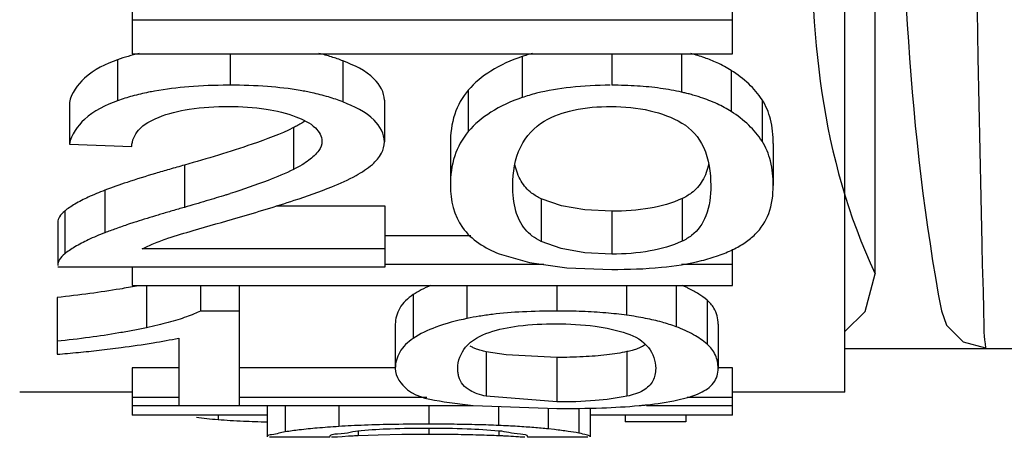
# Paper-space layout 'Sheet' of a CAD drawing. Header units: inches. Extents: x 0.2 to 10.8, y 0.2 to 8.3.
# Tile 341 of 545: x 7.3372 to 7.3635, y 1.9735 to 1.9847. Entities that reach past the tile are written whole.
import ezdxf

# ---------------------------------------------------------------- set-up
doc = ezdxf.new("R2010")
doc.units = ezdxf.units.IN
doc.header["$MEASUREMENT"] = 0
doc.layers.get('0').update_dxf_attribs({"lineweight": 5})

psp = doc.layouts.new('Sheet')

# ---------------------------------------------------------------- linework, layer by layer
at = {"color": 0, "linetype": 'ByBlock', "lineweight": -3}
for p, q in [((7.359229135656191, 1.974721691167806), (7.359229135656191, 2.177007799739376)), ((7.360036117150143, 1.977878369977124), (7.360036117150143, 2.003886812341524)), ((7.356229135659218, 1.98375358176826), (7.356229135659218, 1.985361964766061)), ((7.340229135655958, 1.984935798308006), (7.340229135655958, 1.98375358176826)), ((7.356229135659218, 1.984646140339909), (7.340229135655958, 1.984646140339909)), ((7.340229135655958, 1.98375358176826), (7.356229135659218, 1.98375358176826)), ((7.342839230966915, 1.98375358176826), (7.342839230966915, 1.982912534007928)), ((7.350620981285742, 1.983676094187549), (7.350620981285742, 1.982582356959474)), ((7.35301385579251, 1.98375358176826), (7.35301385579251, 1.982912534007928)), ((7.354876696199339, 1.98375358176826), (7.354876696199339, 1.982727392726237)), ((7.339838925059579, 1.983592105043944), (7.339838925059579, 1.982497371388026)), ((7.345846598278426, 1.983561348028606), (7.345846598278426, 1.982466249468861)), ((7.35619812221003, 1.983308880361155), (7.35619812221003, 1.982210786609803)), ((7.349187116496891, 1.982781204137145), (7.349187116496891, 1.981676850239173)), ((7.338553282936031, 1.982452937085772), (7.338553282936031, 1.981344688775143)), ((7.346954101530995, 1.982512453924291), (7.346954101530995, 1.981404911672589)), ((7.357020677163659, 1.982526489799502), (7.357020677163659, 1.981419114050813)), ((7.344532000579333, 1.981782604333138), (7.344532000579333, 1.980666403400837)), ((7.338553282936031, 1.981344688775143), (7.340219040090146, 1.981277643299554)), ((7.348709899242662, 1.981357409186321), (7.348709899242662, 1.980236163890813)), ((7.357317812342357, 1.981357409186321), (7.357317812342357, 1.980236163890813)), ((7.341623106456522, 1.980782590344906), (7.341623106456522, 1.979654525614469)), ((7.339498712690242, 1.980111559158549), (7.339498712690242, 1.978975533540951)), ((7.351132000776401, 1.979884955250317), (7.351132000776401, 1.978746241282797)), ((7.354886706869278, 1.979887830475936), (7.354886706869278, 1.978749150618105)), ((7.338429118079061, 1.979554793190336), (7.338429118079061, 1.978412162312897)), ((7.346972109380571, 1.979688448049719), (7.344066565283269, 1.979688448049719)), ((7.346972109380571, 1.978065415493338), (7.346972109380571, 1.979688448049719)), ((7.35301385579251, 1.979548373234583), (7.35301385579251, 1.978405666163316)), ((7.338244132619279, 1.979250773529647), (7.338244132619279, 1.978104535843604)), ((7.340274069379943, 1.979248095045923), (7.340132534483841, 1.979201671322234)), ((7.349259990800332, 1.978895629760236), (7.346972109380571, 1.978895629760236)), ((7.346972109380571, 1.978547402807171), (7.340498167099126, 1.978547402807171)), ((7.356229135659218, 1.977568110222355), (7.356229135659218, 1.978534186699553)), ((7.338247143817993, 1.978065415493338), (7.346972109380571, 1.978065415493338)), ((7.340229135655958, 1.978065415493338), (7.340229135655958, 1.977568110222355)), ((7.351206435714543, 1.978128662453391), (7.346972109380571, 1.978128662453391)), ((7.356229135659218, 1.978128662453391), (7.354869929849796, 1.978128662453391)), ((7.359766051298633, 1.976877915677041), (7.360036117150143, 1.977878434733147)), ((7.340229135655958, 1.977568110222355), (7.356229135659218, 1.977568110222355)), ((7.34060645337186, 1.977568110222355), (7.34060645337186, 1.976443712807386)), ((7.342046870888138, 1.977568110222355), (7.342046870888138, 1.976888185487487)), ((7.343091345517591, 1.974367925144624), (7.343091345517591, 1.977568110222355)), ((7.349153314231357, 1.977568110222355), (7.349153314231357, 1.976688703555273)), ((7.351546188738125, 1.977568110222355), (7.351546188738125, 1.976888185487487)), ((7.353409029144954, 1.977568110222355), (7.353409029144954, 1.976776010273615)), ((7.354730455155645, 1.977568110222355), (7.354730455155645, 1.976467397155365)), ((7.33822913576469, 1.977249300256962), (7.33822913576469, 1.975734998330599)), ((7.347719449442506, 1.977324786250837), (7.347719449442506, 1.976155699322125)), ((7.355553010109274, 1.977178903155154), (7.355553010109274, 1.976008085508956)), ((7.343091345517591, 1.976888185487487), (7.342046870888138, 1.976888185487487)), ((7.359229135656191, 1.97634152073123), (7.359766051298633, 1.976877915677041)), ((7.347242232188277, 1.976535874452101), (7.347242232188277, 1.975357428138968)), ((7.355850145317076, 1.976535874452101), (7.355850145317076, 1.975357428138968)), ((7.341470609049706, 1.97616818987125), (7.341470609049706, 1.974367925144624)), ((7.34966433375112, 1.975802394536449), (7.34966433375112, 1.974615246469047)), ((7.350202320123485, 1.975716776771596), (7.34966433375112, 1.975802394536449)), ((7.353419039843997, 1.975803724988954), (7.353419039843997, 1.974616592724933)), ((7.365262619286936, 1.975881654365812), (7.359229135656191, 1.975881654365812)), ((7.351546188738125, 1.975649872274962), (7.350202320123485, 1.975716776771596)), ((7.351546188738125, 1.975649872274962), (7.351546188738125, 1.974460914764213)), ((7.340229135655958, 1.975374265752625), (7.340229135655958, 1.974106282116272)), ((7.341470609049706, 1.975374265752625), (7.340229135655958, 1.975374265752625)), ((7.347242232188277, 1.975374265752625), (7.343091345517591, 1.975374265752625)), ((7.356229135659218, 1.975374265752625), (7.355850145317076, 1.975374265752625)), ((7.356229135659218, 1.974106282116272), (7.356229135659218, 1.975374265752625)), ((7.340229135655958, 1.974719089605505), (7.337229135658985, 1.974719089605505)), ((7.341470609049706, 1.974579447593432), (7.340229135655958, 1.974579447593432)), ((7.348084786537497, 1.974579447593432), (7.343091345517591, 1.974579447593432)), ((7.351546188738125, 1.974460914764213), (7.34966433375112, 1.974615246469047)), ((7.356229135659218, 1.974579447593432), (7.355022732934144, 1.974579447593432)), ((7.359229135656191, 1.974719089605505), (7.356229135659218, 1.974719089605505)), ((7.340229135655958, 1.974367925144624), (7.349317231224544, 1.974367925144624)), ((7.343829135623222, 1.974367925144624), (7.343829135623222, 1.973531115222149)), ((7.344306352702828, 1.974367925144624), (7.344306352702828, 1.973662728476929)), ((7.345740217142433, 1.974367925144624), (7.345740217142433, 1.97380704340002)), ((7.348133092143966, 1.974367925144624), (7.348133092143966, 1.973869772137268)), ((7.348544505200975, 1.974465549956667), (7.349317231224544, 1.974367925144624)), ((7.349317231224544, 1.974367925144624), (7.351546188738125, 1.974285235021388)), ((7.349995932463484, 1.974325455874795), (7.349995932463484, 1.973833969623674)), ((7.351317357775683, 1.974285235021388), (7.351317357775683, 1.973742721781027)), ((7.352139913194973, 1.974285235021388), (7.352139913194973, 1.973629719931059)), ((7.352437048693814, 1.974295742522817), (7.352437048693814, 1.973531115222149)), ((7.353941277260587, 1.974367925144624), (7.356229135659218, 1.974367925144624)), ((7.343829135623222, 1.974106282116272), (7.340229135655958, 1.974106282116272)), ((7.342516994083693, 1.974106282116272), (7.342516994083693, 1.973983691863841)), ((7.356229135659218, 1.974106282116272), (7.352437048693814, 1.974106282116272)), ((7.353366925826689, 1.974106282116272), (7.353366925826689, 1.97393170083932)), ((7.354987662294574, 1.974106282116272), (7.354987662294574, 1.97393170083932)), ((7.346251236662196, 1.973702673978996), (7.346251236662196, 1.973559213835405)), ((7.348133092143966, 1.973765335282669), (7.348133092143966, 1.973595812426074)), ((7.350005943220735, 1.973695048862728), (7.350005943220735, 1.973558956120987)), ((7.351490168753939, 1.973723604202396), (7.351317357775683, 1.973742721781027)), ((7.354987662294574, 1.97393170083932), (7.353366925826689, 1.97393170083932)), ((7.345494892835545, 1.973519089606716), (7.34389141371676, 1.973519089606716)), ((7.345822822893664, 1.973534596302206), (7.345702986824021, 1.973525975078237)), ((7.345996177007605, 1.973546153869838), (7.345822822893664, 1.973534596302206)), ((7.346787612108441, 1.973577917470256), (7.346251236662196, 1.973559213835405)), ((7.347415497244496, 1.973591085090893), (7.346787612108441, 1.973577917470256)), ((7.348133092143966, 1.973595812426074), (7.347415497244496, 1.973591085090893)), ((7.352376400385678, 1.973519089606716), (7.350771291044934, 1.973519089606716))]:
    psp.add_line(p, q, dxfattribs=at)
for points in [[(7.35301385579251, 1.979548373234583), (7.352298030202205, 1.979585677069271), (7.351669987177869, 1.97969779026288), (7.351132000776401, 1.979884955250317)], [(7.35301385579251, 1.978405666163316), (7.352296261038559, 1.97844361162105), (7.351668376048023, 1.978557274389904), (7.351132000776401, 1.978746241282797)], [(7.35001217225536, 1.978416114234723), (7.350821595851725, 1.978182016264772), (7.351818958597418, 1.978043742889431), (7.35301385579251, 1.977997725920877)], [(7.361803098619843, 1.976889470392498), (7.361941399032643, 1.976507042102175), (7.362379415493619, 1.976069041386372), (7.362980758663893, 1.975907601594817)]]:
    psp.add_lwpolyline(points, dxfattribs=at)
for centre, radius, start, end in [((7.342839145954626, 1.966526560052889), 0.0163859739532, 89.99970276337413, 90.20437083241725), ((7.33364675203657, 2.008654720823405), 0.03007300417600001, 287.5787260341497, 287.800396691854), ((7.352770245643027, 1.940001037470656), 0.04118952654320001, 106.6183704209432, 106.8280915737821)]:
    psp.add_arc(centre, radius, start, end, dxfattribs=at)
for points, knots in [([(7.361739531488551, 2.174324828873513), (7.359197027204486, 2.140622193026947), (7.360937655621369, 2.084277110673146), (7.362925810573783, 2.018776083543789), (7.360027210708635, 1.986420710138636), (7.36180035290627, 1.97688896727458)], [0, 0, 0, 0, 0.5135508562, 0.852685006, 1, 1, 1, 1]), ([(7.362874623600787, 2.173147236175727), (7.362620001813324, 2.161424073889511), (7.362612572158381, 2.096596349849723), (7.361744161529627, 2.031763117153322), (7.362874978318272, 1.978677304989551)], [0, 0, 0, 0, 0.1808892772, 1, 1, 1, 1]), ([(7.359227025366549, 2.049352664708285), (7.359268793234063, 2.032375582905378), (7.362540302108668, 2.009340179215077), (7.357135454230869, 1.984083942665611), (7.360036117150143, 1.977878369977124)], [0, 0, 0, 0, 0.7125115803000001, 1, 1, 1, 1]), ([(7.340416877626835, 1.983763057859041), (7.340316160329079, 1.983738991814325), (7.340121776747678, 1.983687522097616), (7.339930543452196, 1.983625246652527), (7.339838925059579, 1.983592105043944)], [0, 0, 0, 0, 0.5152357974, 1, 1, 1, 1]), ([(7.345846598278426, 1.983561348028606), (7.345746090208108, 1.983600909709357), (7.345534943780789, 1.983674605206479), (7.345319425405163, 1.983734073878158), (7.345207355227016, 1.983761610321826)], [0, 0, 0, 0, 0.4834621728, 1, 1, 1, 1]), ([(7.350620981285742, 1.983676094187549), (7.350331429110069, 1.983577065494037), (7.349806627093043, 1.98334594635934), (7.349357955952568, 1.982980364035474), (7.349187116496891, 1.982781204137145)], [0, 0, 0, 0, 0.5383734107, 1, 1, 1, 1]), ([(7.350901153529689, 1.983761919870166), (7.350853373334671, 1.983748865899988), (7.350759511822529, 1.983721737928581), (7.350666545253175, 1.983691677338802), (7.350620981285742, 1.983676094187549)], [0, 0, 0, 0, 0.5070441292, 1, 1, 1, 1]), ([(7.35581977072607, 1.983512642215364), (7.355712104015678, 1.983561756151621), (7.355483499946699, 1.983652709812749), (7.355248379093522, 1.983724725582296), (7.355125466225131, 1.98375792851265)], [0, 0, 0, 0, 0.481725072, 1, 1, 1, 1]), ([(7.339838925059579, 1.983592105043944), (7.339522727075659, 1.983477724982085), (7.338972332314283, 1.983224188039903), (7.338609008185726, 1.982701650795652), (7.338553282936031, 1.982452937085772)], [0, 0, 0, 0, 0.568825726, 1, 1, 1, 1]), ([(7.346954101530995, 1.982512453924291), (7.346954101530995, 1.982722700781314), (7.346641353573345, 1.98323075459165), (7.346144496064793, 1.983444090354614), (7.345846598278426, 1.983561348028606)], [0, 0, 0, 0, 0.3963995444, 1, 1, 1, 1]), ([(7.35619812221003, 1.983308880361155), (7.356138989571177, 1.983346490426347), (7.35601503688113, 1.983418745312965), (7.355886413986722, 1.983482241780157), (7.35581977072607, 1.983512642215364)], [0, 0, 0, 0, 0.4889423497, 1, 1, 1, 1]), ([(7.357020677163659, 1.982526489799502), (7.356919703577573, 1.982680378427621), (7.356669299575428, 1.982972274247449), (7.356363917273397, 1.983203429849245), (7.35619812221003, 1.983308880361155)], [0, 0, 0, 0, 0.4836673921, 1, 1, 1, 1]), ([(7.342780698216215, 1.982912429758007), (7.342431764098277, 1.982911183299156), (7.341777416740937, 1.982888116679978), (7.341126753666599, 1.982809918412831), (7.340826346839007, 1.982756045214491)], [0, 0, 0, 0, 0.5334312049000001, 1, 1, 1, 1]), ([(7.344710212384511, 1.982772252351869), (7.344420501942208, 1.982821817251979), (7.343797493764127, 1.982892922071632), (7.343171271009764, 1.982912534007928), (7.342839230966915, 1.982912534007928)], [0, 0, 0, 0, 0.4695505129, 1, 1, 1, 1]), ([(7.352972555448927, 1.982912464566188), (7.352618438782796, 1.982911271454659), (7.351957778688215, 1.982880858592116), (7.351303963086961, 1.982772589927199), (7.351007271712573, 1.982697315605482)], [0, 0, 0, 0, 0.5363726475, 1, 1, 1, 1]), ([(7.353695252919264, 1.982891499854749), (7.353584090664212, 1.982898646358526), (7.35335701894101, 1.982909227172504), (7.353129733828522, 1.982912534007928), (7.35301385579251, 1.982912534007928)], [0, 0, 0, 0, 0.4901300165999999, 1, 1, 1, 1]), ([(7.354876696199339, 1.982727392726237), (7.354690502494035, 1.982769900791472), (7.354298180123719, 1.982839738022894), (7.35390175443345, 1.982878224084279), (7.353695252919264, 1.982891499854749)], [0, 0, 0, 0, 0.4799661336, 1, 1, 1, 1]), ([(7.34066570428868, 1.982725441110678), (7.340519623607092, 1.982695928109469), (7.340240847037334, 1.982630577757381), (7.339967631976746, 1.982544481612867), (7.339838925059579, 1.982497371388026)], [0, 0, 0, 0, 0.5209276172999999, 1, 1, 1, 1]), ([(7.340826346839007, 1.982756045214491), (7.34079933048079, 1.982751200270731), (7.340745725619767, 1.982741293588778), (7.34069223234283, 1.982730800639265), (7.34066570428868, 1.982725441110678)], [0, 0, 0, 0, 0.5035157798, 1, 1, 1, 1]), ([(7.345025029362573, 1.982711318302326), (7.344973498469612, 1.982722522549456), (7.344868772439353, 1.982743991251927), (7.3447635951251, 1.982763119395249), (7.344710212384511, 1.982772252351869)], [0, 0, 0, 0, 0.4933415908, 1, 1, 1, 1]), ([(7.345846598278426, 1.982466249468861), (7.345719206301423, 1.982516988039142), (7.345448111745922, 1.98260955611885), (7.345170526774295, 1.982679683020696), (7.345025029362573, 1.982711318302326)], [0, 0, 0, 0, 0.4794203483, 1, 1, 1, 1]), ([(7.349187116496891, 1.982781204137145), (7.349027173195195, 1.982594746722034), (7.348774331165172, 1.982135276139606), (7.348709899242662, 1.981620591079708), (7.348709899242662, 1.981357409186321)], [0, 0, 0, 0, 0.4827812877, 1, 1, 1, 1]), ([(7.351007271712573, 1.982697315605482), (7.350940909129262, 1.982680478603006), (7.350811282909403, 1.982644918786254), (7.350683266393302, 1.982603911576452), (7.350620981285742, 1.982582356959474)], [0, 0, 0, 0, 0.5095101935, 1, 1, 1, 1]), ([(7.355101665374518, 1.982671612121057), (7.355064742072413, 1.982681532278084), (7.354989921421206, 1.982700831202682), (7.354914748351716, 1.982718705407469), (7.354876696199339, 1.982727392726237)], [0, 0, 0, 0, 0.4948325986, 1, 1, 1, 1]), ([(7.355381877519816, 1.982588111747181), (7.355336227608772, 1.982603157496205), (7.35524319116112, 1.982632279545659), (7.355149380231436, 1.982658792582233), (7.355101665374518, 1.982671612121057)], [0, 0, 0, 0, 0.4931184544, 1, 1, 1, 1]), ([(7.339838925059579, 1.982497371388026), (7.339522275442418, 1.982381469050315), (7.338970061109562, 1.982123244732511), (7.338608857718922, 1.981595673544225), (7.338553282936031, 1.981344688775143)], [0, 0, 0, 0, 0.5674207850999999, 1, 1, 1, 1]), ([(7.346954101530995, 1.981404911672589), (7.346954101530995, 1.98161717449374), (7.346643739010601, 1.982129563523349), (7.346144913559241, 1.982347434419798), (7.345846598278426, 1.982466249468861)], [0, 0, 0, 0, 0.3979663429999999, 1, 1, 1, 1]), ([(7.350620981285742, 1.982582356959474), (7.350331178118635, 1.982482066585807), (7.349805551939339, 1.982247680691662), (7.349357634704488, 1.981877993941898), (7.349187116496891, 1.981676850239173)], [0, 0, 0, 0, 0.5376696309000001, 1, 1, 1, 1]), ([(7.35619812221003, 1.982210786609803), (7.35607760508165, 1.982288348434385), (7.35581198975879, 1.982430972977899), (7.355531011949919, 1.982538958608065), (7.355381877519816, 1.982588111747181)], [0, 0, 0, 0, 0.4771807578, 1, 1, 1, 1]), ([(7.357317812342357, 1.981357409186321), (7.357317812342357, 1.981574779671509), (7.357279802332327, 1.981983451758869), (7.35712433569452, 1.98236850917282), (7.357020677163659, 1.982526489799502)], [0, 0, 0, 0, 0.5349699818, 1, 1, 1, 1]), ([(7.340930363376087, 1.982056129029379), (7.34119148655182, 1.982163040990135), (7.341815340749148, 1.982312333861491), (7.34245083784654, 1.982345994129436), (7.342803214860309, 1.982345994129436)], [0, 0, 0, 0, 0.4446725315, 1, 1, 1, 1]), ([(7.342803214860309, 1.982345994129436), (7.343137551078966, 1.982345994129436), (7.343745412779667, 1.982312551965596), (7.344341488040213, 1.982170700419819), (7.344595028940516, 1.982070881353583)], [0, 0, 0, 0, 0.5509653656, 1, 1, 1, 1]), ([(7.351215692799, 1.981956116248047), (7.351453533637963, 1.982095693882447), (7.352043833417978, 1.982300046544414), (7.352658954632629, 1.982345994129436), (7.352995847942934, 1.982345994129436)], [0, 0, 0, 0, 0.4501184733, 1, 1, 1, 1]), ([(7.352995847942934, 1.982345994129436), (7.353344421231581, 1.982345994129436), (7.353999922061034, 1.98228716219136), (7.354621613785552, 1.982056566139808), (7.35488458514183, 1.981905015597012)], [0, 0, 0, 0, 0.534549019, 1, 1, 1, 1]), ([(7.357020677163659, 1.981419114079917), (7.356919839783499, 1.981574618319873), (7.356669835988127, 1.981869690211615), (7.356364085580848, 1.982103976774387), (7.35619812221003, 1.982210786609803)], [0, 0, 0, 0, 0.4842876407, 1, 1, 1, 1]), ([(7.340219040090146, 1.981277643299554), (7.340219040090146, 1.9814357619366), (7.340392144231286, 1.981805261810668), (7.340735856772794, 1.981976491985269), (7.340930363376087, 1.982056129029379)], [0, 0, 0, 0, 0.4293238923, 1, 1, 1, 1]), ([(7.34471789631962, 1.98188274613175), (7.344688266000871, 1.981865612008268), (7.344626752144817, 1.981831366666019), (7.344564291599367, 1.981798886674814), (7.344532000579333, 1.981782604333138)], [0, 0, 0, 0, 0.4862470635, 1, 1, 1, 1]), ([(7.344595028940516, 1.982070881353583), (7.344780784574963, 1.981997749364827), (7.345090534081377, 1.981866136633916), (7.345288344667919, 1.981550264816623), (7.345288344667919, 1.981419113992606)], [0, 0, 0, 0, 0.6035153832, 1, 1, 1, 1]), ([(7.344833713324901, 1.981953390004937), (7.344815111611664, 1.981941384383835), (7.344776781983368, 1.981917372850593), (7.344737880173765, 1.98189430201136), (7.34471789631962, 1.98188274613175)], [0, 0, 0, 0, 0.4895525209, 1, 1, 1, 1]), ([(7.350375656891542, 1.980236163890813), (7.350375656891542, 1.980587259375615), (7.350473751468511, 1.981270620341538), (7.350947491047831, 1.981798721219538), (7.351215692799, 1.981956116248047)], [0, 0, 0, 0, 0.5302993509, 1, 1, 1, 1]), ([(7.35488458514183, 1.981905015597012), (7.35513429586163, 1.981761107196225), (7.355572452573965, 1.981236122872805), (7.355652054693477, 1.980582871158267), (7.355652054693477, 1.980236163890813)], [0, 0, 0, 0, 0.453933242, 1, 1, 1, 1]), ([(7.344532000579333, 1.981782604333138), (7.34417716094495, 1.981603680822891), (7.343209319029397, 1.981250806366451), (7.342228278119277, 1.980953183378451), (7.341623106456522, 1.980782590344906)], [0, 0, 0, 0, 0.3872688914, 1, 1, 1, 1]), ([(7.349187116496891, 1.981676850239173), (7.349026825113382, 1.981487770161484), (7.348774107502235, 1.981022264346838), (7.348709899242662, 1.980502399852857), (7.348709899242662, 1.980236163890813)], [0, 0, 0, 0, 0.4821482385, 1, 1, 1, 1]), ([(7.345288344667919, 1.981419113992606), (7.345288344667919, 1.981330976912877), (7.345200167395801, 1.981124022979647), (7.345038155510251, 1.980986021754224), (7.344940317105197, 1.98091331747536)], [0, 0, 0, 0, 0.4196372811, 1, 1, 1, 1]), ([(7.34663157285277, 1.980802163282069), (7.346726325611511, 1.980886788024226), (7.346886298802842, 1.981063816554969), (7.346954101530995, 1.981298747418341), (7.346954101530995, 1.981404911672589)], [0, 0, 0, 0, 0.5447605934, 1, 1, 1, 1]), ([(7.357317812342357, 1.980236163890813), (7.357317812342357, 1.980456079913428), (7.357279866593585, 1.980869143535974), (7.357124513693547, 1.981258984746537), (7.357020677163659, 1.981419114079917)], [0, 0, 0, 0, 0.5353812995, 1, 1, 1, 1]), ([(7.341623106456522, 1.980782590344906), (7.341488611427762, 1.980744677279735), (7.34122936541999, 1.980670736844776), (7.340970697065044, 1.980594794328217), (7.34084629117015, 1.980557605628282)], [0, 0, 0, 0, 0.518345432, 1, 1, 1, 1]), ([(7.344940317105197, 1.98091331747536), (7.344880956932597, 1.980869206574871), (7.344747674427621, 1.980781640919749), (7.344607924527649, 1.980705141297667), (7.344532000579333, 1.980666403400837)], [0, 0, 0, 0, 0.4645709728, 1, 1, 1, 1]), ([(7.345551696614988, 1.980202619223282), (7.3457722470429, 1.980292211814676), (7.346148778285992, 1.980462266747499), (7.346501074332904, 1.980685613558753), (7.34663157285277, 1.980802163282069)], [0, 0, 0, 0, 0.5763708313, 1, 1, 1, 1]), ([(7.350877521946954, 1.980037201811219), (7.350766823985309, 1.980123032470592), (7.350566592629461, 1.980351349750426), (7.350466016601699, 1.980635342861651), (7.350432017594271, 1.980786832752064)], [0, 0, 0, 0, 0.4742943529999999, 1, 1, 1, 1]), ([(7.355599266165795, 1.980812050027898), (7.355565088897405, 1.980655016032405), (7.355461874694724, 1.980360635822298), (7.355253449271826, 1.980125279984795), (7.35513843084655, 1.980037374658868)], [0, 0, 0, 0, 0.5261008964, 1, 1, 1, 1]), ([(7.34084629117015, 1.980557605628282), (7.340593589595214, 1.980482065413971), (7.34014147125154, 1.980342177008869), (7.339694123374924, 1.980187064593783), (7.339498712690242, 1.980111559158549)], [0, 0, 0, 0, 0.5573278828, 1, 1, 1, 1]), ([(7.344532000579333, 1.980666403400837), (7.344311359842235, 1.980553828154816), (7.343750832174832, 1.980325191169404), (7.343179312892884, 1.980130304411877), (7.342840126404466, 1.980021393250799)], [0, 0, 0, 0, 0.4101384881, 1, 1, 1, 1]), ([(7.339498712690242, 1.980111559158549), (7.33934937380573, 1.980053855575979), (7.339077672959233, 1.979941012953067), (7.338814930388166, 1.979807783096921), (7.338699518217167, 1.979739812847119)], [0, 0, 0, 0, 0.5444827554, 1, 1, 1, 1]), ([(7.343054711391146, 1.979383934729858), (7.343555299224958, 1.979528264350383), (7.344393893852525, 1.979782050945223), (7.345222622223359, 1.980068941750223), (7.345551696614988, 1.980202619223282)], [0, 0, 0, 0, 0.5946105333, 1, 1, 1, 1]), ([(7.348709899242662, 1.980236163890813), (7.348709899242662, 1.979847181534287), (7.348908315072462, 1.979006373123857), (7.349639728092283, 1.978563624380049), (7.35001217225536, 1.978416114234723)], [0, 0, 0, 0, 0.4926482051, 1, 1, 1, 1]), ([(7.350703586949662, 1.979069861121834), (7.350587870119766, 1.97921018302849), (7.350408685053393, 1.979594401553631), (7.350375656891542, 1.980008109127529), (7.350375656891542, 1.980236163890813)], [0, 0, 0, 0, 0.4436814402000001, 1, 1, 1, 1]), ([(7.351132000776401, 1.979884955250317), (7.351086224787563, 1.979905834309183), (7.350998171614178, 1.97995160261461), (7.350916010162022, 1.980007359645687), (7.350877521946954, 1.980037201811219)], [0, 0, 0, 0, 0.5081335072, 1, 1, 1, 1]), ([(7.35513843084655, 1.980037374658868), (7.355100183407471, 1.980008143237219), (7.355018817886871, 1.979953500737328), (7.354931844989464, 1.97990842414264), (7.354886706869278, 1.979887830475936)], [0, 0, 0, 0, 0.4924544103, 1, 1, 1, 1]), ([(7.355652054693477, 1.980236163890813), (7.355652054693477, 1.979962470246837), (7.35560549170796, 1.979460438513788), (7.355310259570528, 1.979033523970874), (7.355139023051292, 1.978900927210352)], [0, 0, 0, 0, 0.5582547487, 1, 1, 1, 1]), ([(7.356836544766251, 1.978934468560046), (7.356994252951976, 1.979089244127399), (7.357259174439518, 1.979502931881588), (7.357317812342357, 1.979984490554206), (7.357317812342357, 1.980236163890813)], [0, 0, 0, 0, 0.4675185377, 1, 1, 1, 1]), ([(7.338699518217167, 1.979739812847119), (7.338649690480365, 1.979710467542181), (7.338557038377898, 1.979652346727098), (7.338468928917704, 1.979587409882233), (7.338429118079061, 1.979554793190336)], [0, 0, 0, 0, 0.5291002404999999, 1, 1, 1, 1]), ([(7.342729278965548, 1.979986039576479), (7.342554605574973, 1.979930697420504), (7.342186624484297, 1.97981764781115), (7.341817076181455, 1.979709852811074), (7.341623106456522, 1.979654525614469)], [0, 0, 0, 0, 0.4760022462, 1, 1, 1, 1]), ([(7.354886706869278, 1.979887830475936), (7.354617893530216, 1.979765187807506), (7.353995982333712, 1.979590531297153), (7.353356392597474, 1.979548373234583), (7.35301385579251, 1.979548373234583)], [0, 0, 0, 0, 0.4631131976, 1, 1, 1, 1]), ([(7.338429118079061, 1.979554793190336), (7.338376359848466, 1.979511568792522), (7.338287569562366, 1.979425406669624), (7.338244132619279, 1.97930413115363), (7.338244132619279, 1.979250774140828)], [0, 0, 0, 0, 0.5610679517, 1, 1, 1, 1]), ([(7.341623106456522, 1.979654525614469), (7.341514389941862, 1.979623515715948), (7.341303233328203, 1.97956271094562), (7.341092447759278, 1.979500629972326), (7.340990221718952, 1.97947011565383)], [0, 0, 0, 0, 0.5144936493, 1, 1, 1, 1]), ([(7.340845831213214, 1.979426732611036), (7.340746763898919, 1.979396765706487), (7.340555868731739, 1.979338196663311), (7.34036555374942, 1.979277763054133), (7.340274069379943, 1.979248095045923)], [0, 0, 0, 0, 0.5183440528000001, 1, 1, 1, 1]), ([(7.341180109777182, 1.978828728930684), (7.341402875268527, 1.978904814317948), (7.342029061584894, 1.979086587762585), (7.342654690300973, 1.979268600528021), (7.343054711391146, 1.979383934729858)], [0, 0, 0, 0, 0.361201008, 1, 1, 1, 1]), ([(7.339498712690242, 1.978975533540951), (7.33934926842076, 1.978917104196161), (7.339077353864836, 1.978802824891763), (7.338814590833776, 1.978667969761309), (7.338699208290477, 1.978599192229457)], [0, 0, 0, 0, 0.544327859, 1, 1, 1, 1]), ([(7.340132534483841, 1.979201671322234), (7.340018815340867, 1.97916392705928), (7.339806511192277, 1.97909139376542), (7.339596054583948, 1.979013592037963), (7.339498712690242, 1.978975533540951)], [0, 0, 0, 0, 0.5341048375, 1, 1, 1, 1]), ([(7.351132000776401, 1.978746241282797), (7.351048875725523, 1.978784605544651), (7.350891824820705, 1.978875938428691), (7.350759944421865, 1.979001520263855), (7.350703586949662, 1.979069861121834)], [0, 0, 0, 0, 0.5082434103, 1, 1, 1, 1]), ([(7.340498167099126, 1.978547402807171), (7.340597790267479, 1.978597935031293), (7.34082222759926, 1.978699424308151), (7.341052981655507, 1.978785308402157), (7.341180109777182, 1.978828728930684)], [0, 0, 0, 0, 0.4540073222, 1, 1, 1, 1]), ([(7.354886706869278, 1.978749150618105), (7.354618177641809, 1.978625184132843), (7.353996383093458, 1.978448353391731), (7.353356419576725, 1.978405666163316), (7.35301385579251, 1.978405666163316)], [0, 0, 0, 0, 0.4633408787, 1, 1, 1, 1]), ([(7.355139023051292, 1.978900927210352), (7.355100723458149, 1.978871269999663), (7.355019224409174, 1.978815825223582), (7.354931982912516, 1.978770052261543), (7.354886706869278, 1.978749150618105)], [0, 0, 0, 0, 0.4927368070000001, 1, 1, 1, 1]), ([(7.356247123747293, 1.97852986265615), (7.356358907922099, 1.978584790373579), (7.356567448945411, 1.978703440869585), (7.356754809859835, 1.978854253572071), (7.356836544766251, 1.978934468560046)], [0, 0, 0, 0, 0.5209755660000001, 1, 1, 1, 1]), ([(7.338699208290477, 1.978599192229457), (7.338649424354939, 1.978569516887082), (7.338556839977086, 1.978510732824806), (7.338468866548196, 1.978445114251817), (7.338429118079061, 1.978412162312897)], [0, 0, 0, 0, 0.5288640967, 1, 1, 1, 1]), ([(7.355408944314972, 1.97823265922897), (7.35556027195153, 1.978271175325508), (7.355845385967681, 1.978355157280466), (7.356120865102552, 1.978467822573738), (7.356247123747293, 1.97852986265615)], [0, 0, 0, 0, 0.5260664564, 1, 1, 1, 1]), ([(7.362874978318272, 1.978677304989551), (7.362888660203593, 1.978035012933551), (7.362934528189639, 1.977115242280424), (7.36292932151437, 1.976184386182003), (7.362981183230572, 1.975907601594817)], [0, 0, 0, 0, 0.6952494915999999, 1, 1, 1, 1]), ([(7.338429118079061, 1.978412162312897), (7.338376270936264, 1.978368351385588), (7.338287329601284, 1.978280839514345), (7.338244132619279, 1.978158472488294), (7.338244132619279, 1.978104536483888)], [0, 0, 0, 0, 0.5599991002, 1, 1, 1, 1]), ([(7.35301385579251, 1.977997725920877), (7.35345509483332, 1.977997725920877), (7.354259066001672, 1.978024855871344), (7.355057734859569, 1.978143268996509), (7.355408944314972, 1.97823265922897)], [0, 0, 0, 0, 0.5490466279, 1, 1, 1, 1]), ([(7.33990273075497, 1.977474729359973), (7.339636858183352, 1.9774293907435), (7.33907994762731, 1.977346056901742), (7.338520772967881, 1.977280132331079), (7.33822913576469, 1.977249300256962)], [0, 0, 0, 0, 0.4790826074, 1, 1, 1, 1]), ([(7.340345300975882, 1.97755576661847), (7.340272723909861, 1.977541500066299), (7.340125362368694, 1.977513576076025), (7.339977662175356, 1.977487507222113), (7.33990273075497, 1.977474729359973)], [0, 0, 0, 0, 0.4931752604, 1, 1, 1, 1]), ([(7.348187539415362, 1.977569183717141), (7.348101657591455, 1.977533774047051), (7.347941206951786, 1.977460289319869), (7.347788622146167, 1.977371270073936), (7.347719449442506, 1.977324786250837)], [0, 0, 0, 0, 0.5271085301, 1, 1, 1, 1]), ([(7.355061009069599, 1.977491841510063), (7.355033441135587, 1.977505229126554), (7.354977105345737, 1.977531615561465), (7.354920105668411, 1.977556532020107), (7.354891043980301, 1.977568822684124)], [0, 0, 0, 0, 0.4927081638, 1, 1, 1, 1]), ([(7.355553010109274, 1.977178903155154), (7.355483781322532, 1.977238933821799), (7.355325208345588, 1.977353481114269), (7.355153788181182, 1.977446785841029), (7.355061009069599, 1.977491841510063)], [0, 0, 0, 0, 0.4704546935, 1, 1, 1, 1]), ([(7.347719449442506, 1.977324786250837), (7.347577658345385, 1.977229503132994), (7.347333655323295, 1.977006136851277), (7.347242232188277, 1.976682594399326), (7.347242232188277, 1.976535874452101)], [0, 0, 0, 0, 0.5379656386, 1, 1, 1, 1]), ([(7.355732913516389, 1.976967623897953), (7.355709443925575, 1.977006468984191), (7.355654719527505, 1.977081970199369), (7.355588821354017, 1.977147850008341), (7.355553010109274, 1.977178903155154)], [0, 0, 0, 0, 0.4891404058, 1, 1, 1, 1]), ([(7.342046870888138, 1.976888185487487), (7.341991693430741, 1.976859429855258), (7.341868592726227, 1.976803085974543), (7.341742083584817, 1.976755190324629), (7.341673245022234, 1.976730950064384)], [0, 0, 0, 0, 0.4602047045, 1, 1, 1, 1]), ([(7.351546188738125, 1.976888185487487), (7.351241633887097, 1.976888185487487), (7.350668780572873, 1.976875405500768), (7.350097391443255, 1.976829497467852), (7.349831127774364, 1.976797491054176)], [0, 0, 0, 0, 0.5317549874, 1, 1, 1, 1]), ([(7.352227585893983, 1.976875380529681), (7.35211635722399, 1.976879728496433), (7.351889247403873, 1.976886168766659), (7.351662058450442, 1.976888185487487), (7.351546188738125, 1.976888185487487)], [0, 0, 0, 0, 0.4899726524, 1, 1, 1, 1]), ([(7.352851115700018, 1.976837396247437), (7.352749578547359, 1.976845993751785), (7.352541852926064, 1.976860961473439), (7.352333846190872, 1.976871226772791), (7.352227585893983, 1.976875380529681)], [0, 0, 0, 0, 0.4893369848, 1, 1, 1, 1]), ([(7.355850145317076, 1.976535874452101), (7.355850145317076, 1.976611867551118), (7.355831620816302, 1.976763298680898), (7.355771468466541, 1.976903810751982), (7.355732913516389, 1.976967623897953)], [0, 0, 0, 0, 0.5047727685, 1, 1, 1, 1]), ([(7.341186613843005, 1.976582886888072), (7.341095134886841, 1.976558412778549), (7.340902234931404, 1.976509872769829), (7.340708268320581, 1.976465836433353), (7.34060645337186, 1.976443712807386)], [0, 0, 0, 0, 0.4761306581, 1, 1, 1, 1]), ([(7.341673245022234, 1.976730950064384), (7.34159811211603, 1.976704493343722), (7.341436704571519, 1.976652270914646), (7.341273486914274, 1.976606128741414), (7.341186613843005, 1.976582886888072)], [0, 0, 0, 0, 0.4697098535, 1, 1, 1, 1]), ([(7.349153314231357, 1.976688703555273), (7.348871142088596, 1.976630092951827), (7.348374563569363, 1.976499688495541), (7.347904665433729, 1.976281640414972), (7.347719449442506, 1.976155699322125)], [0, 0, 0, 0, 0.5626907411, 1, 1, 1, 1]), ([(7.349831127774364, 1.976797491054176), (7.349713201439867, 1.976783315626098), (7.349486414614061, 1.976751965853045), (7.349261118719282, 1.976711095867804), (7.349153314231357, 1.976688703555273)], [0, 0, 0, 0, 0.5189394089, 1, 1, 1, 1]), ([(7.353409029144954, 1.976776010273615), (7.353318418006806, 1.976788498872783), (7.353132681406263, 1.976811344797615), (7.352946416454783, 1.97682932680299), (7.352851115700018, 1.976837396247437)], [0, 0, 0, 0, 0.4888459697, 1, 1, 1, 1]), ([(7.353914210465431, 1.976692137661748), (7.353832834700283, 1.976708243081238), (7.353664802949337, 1.976738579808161), (7.35349596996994, 1.976764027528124), (7.353409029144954, 1.976776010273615)], [0, 0, 0, 0, 0.4859167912, 1, 1, 1, 1]), ([(7.354730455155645, 1.976467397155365), (7.35460683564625, 1.976514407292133), (7.354337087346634, 1.976599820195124), (7.354061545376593, 1.976662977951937), (7.353914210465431, 1.976692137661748)], [0, 0, 0, 0, 0.4682484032, 1, 1, 1, 1]), ([(7.34060645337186, 1.976443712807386), (7.34048783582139, 1.976417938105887), (7.340244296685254, 1.976368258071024), (7.339999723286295, 1.976323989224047), (7.339874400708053, 1.976302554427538)], [0, 0, 0, 0, 0.4884180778, 1, 1, 1, 1]), ([(7.348907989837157, 1.975357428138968), (7.348907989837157, 1.975558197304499), (7.349087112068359, 1.976019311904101), (7.349513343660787, 1.976237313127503), (7.349748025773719, 1.976317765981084)], [0, 0, 0, 0, 0.4472882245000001, 1, 1, 1, 1]), ([(7.349748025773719, 1.976317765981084), (7.349998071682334, 1.97640348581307), (7.350591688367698, 1.976520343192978), (7.351192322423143, 1.976547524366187), (7.351528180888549, 1.976547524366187)], [0, 0, 0, 0, 0.4404125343, 1, 1, 1, 1]), ([(7.351528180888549, 1.976547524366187), (7.35187545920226, 1.976547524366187), (7.352513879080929, 1.976513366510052), (7.353141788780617, 1.976380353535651), (7.353416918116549, 1.976287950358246)], [0, 0, 0, 0, 0.544741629, 1, 1, 1, 1]), ([(7.355553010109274, 1.976008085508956), (7.355444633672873, 1.97610317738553), (7.355179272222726, 1.97627848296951), (7.354890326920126, 1.976406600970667), (7.354730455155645, 1.976467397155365)], [0, 0, 0, 0, 0.4573931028, 1, 1, 1, 1]), ([(7.339874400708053, 1.976302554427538), (7.339612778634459, 1.976257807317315), (7.339065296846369, 1.97617542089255), (7.338515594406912, 1.976109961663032), (7.33822913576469, 1.976079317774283)], [0, 0, 0, 0, 0.4795200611, 1, 1, 1, 1]), ([(7.339932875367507, 1.975915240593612), (7.340218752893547, 1.975952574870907), (7.340733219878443, 1.976025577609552), (7.341244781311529, 1.976118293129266), (7.341470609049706, 1.97616818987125)], [0, 0, 0, 0, 0.554881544, 1, 1, 1, 1]), ([(7.347719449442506, 1.976155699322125), (7.347577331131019, 1.976059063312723), (7.34733299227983, 1.975832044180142), (7.347242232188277, 1.97550576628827), (7.347242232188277, 1.975357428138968)], [0, 0, 0, 0, 0.536731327, 1, 1, 1, 1]), ([(7.353416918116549, 1.976287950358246), (7.353632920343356, 1.976215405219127), (7.354033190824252, 1.975995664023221), (7.354184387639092, 1.975554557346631), (7.354184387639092, 1.975357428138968)], [0, 0, 0, 0, 0.5361538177, 1, 1, 1, 1]), ([(7.338794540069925, 1.97578422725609), (7.338977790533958, 1.975802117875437), (7.339357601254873, 1.975842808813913), (7.339736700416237, 1.975889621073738), (7.339932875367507, 1.975915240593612)], [0, 0, 0, 0, 0.4820413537, 1, 1, 1, 1]), ([(7.349409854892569, 1.975873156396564), (7.34937899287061, 1.975884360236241), (7.349319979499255, 1.975908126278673), (7.349263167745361, 1.975936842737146), (7.349236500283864, 1.975952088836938)], [0, 0, 0, 0, 0.5166383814, 1, 1, 1, 1]), ([(7.34966433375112, 1.975802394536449), (7.349619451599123, 1.975811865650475), (7.349533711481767, 1.975832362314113), (7.349449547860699, 1.975858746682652), (7.349409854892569, 1.975873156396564)], [0, 0, 0, 0, 0.5206754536, 1, 1, 1, 1]), ([(7.353419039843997, 1.975803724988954), (7.353333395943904, 1.975785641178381), (7.353155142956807, 1.975753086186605), (7.352975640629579, 1.975728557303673), (7.352882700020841, 1.975717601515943)], [0, 0, 0, 0, 0.4832930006, 1, 1, 1, 1]), ([(7.353554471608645, 1.975836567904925), (7.35353253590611, 1.975830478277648), (7.353487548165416, 1.975818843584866), (7.353442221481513, 1.97580861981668), (7.353419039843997, 1.975803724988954)], [0, 0, 0, 0, 0.4900182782, 1, 1, 1, 1]), ([(7.353670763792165, 1.97587325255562), (7.353651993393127, 1.975866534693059), (7.353613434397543, 1.97585361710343), (7.353574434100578, 1.975842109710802), (7.353554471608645, 1.975836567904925)], [0, 0, 0, 0, 0.4903933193, 1, 1, 1, 1]), ([(7.353917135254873, 1.975996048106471), (7.353881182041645, 1.975970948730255), (7.353801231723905, 1.975924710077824), (7.35371606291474, 1.97588946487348), (7.353670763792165, 1.97587325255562)], [0, 0, 0, 0, 0.4768092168, 1, 1, 1, 1]), ([(7.355850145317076, 1.975357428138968), (7.355850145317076, 1.97547824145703), (7.355801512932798, 1.975726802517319), (7.355645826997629, 1.975926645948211), (7.355553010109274, 1.976008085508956)], [0, 0, 0, 0, 0.4945415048, 1, 1, 1, 1]), ([(7.33822913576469, 1.975734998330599), (7.338321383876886, 1.975741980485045), (7.338509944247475, 1.975757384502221), (7.338698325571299, 1.975774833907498), (7.338794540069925, 1.97578422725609)], [0, 0, 0, 0, 0.4890054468, 1, 1, 1, 1]), ([(7.352882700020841, 1.975717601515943), (7.352673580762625, 1.975692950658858), (7.352228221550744, 1.975658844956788), (7.351781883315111, 1.975649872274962), (7.351546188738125, 1.975649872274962)], [0, 0, 0, 0, 0.4718467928, 1, 1, 1, 1]), ([(7.347242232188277, 1.975357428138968), (7.347242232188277, 1.975139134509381), (7.347619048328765, 1.974597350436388), (7.348206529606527, 1.974524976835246), (7.348544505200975, 1.974465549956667)], [0, 0, 0, 0, 0.3888005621, 1, 1, 1, 1]), ([(7.348937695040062, 1.975131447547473), (7.348927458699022, 1.97516650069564), (7.348912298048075, 1.975241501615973), (7.348907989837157, 1.97531777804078), (7.348907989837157, 1.975357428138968)], [0, 0, 0, 0, 0.479434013, 1, 1, 1, 1]), ([(7.354184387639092, 1.975357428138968), (7.354184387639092, 1.975297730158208), (7.354174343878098, 1.975183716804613), (7.354136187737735, 1.975075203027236), (7.354111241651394, 1.975027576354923)], [0, 0, 0, 0, 0.5261479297, 1, 1, 1, 1]), ([(7.355368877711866, 1.974703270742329), (7.355505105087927, 1.974766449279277), (7.355761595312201, 1.97492643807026), (7.355850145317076, 1.975223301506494), (7.355850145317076, 1.975357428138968)], [0, 0, 0, 0, 0.5282069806, 1, 1, 1, 1]), ([(7.34923591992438, 1.974767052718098), (7.349165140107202, 1.97480806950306), (7.349035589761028, 1.974909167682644), (7.348959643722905, 1.975056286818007), (7.348937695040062, 1.975131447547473)], [0, 0, 0, 0, 0.5109480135, 1, 1, 1, 1]), ([(7.354111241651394, 1.975027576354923), (7.354055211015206, 1.974920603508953), (7.35383886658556, 1.974724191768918), (7.353569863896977, 1.974648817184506), (7.353419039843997, 1.974616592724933)], [0, 0, 0, 0, 0.4391431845, 1, 1, 1, 1]), ([(7.34966433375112, 1.974615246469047), (7.349584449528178, 1.97463230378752), (7.349437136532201, 1.974670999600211), (7.34929672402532, 1.974731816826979), (7.34923591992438, 1.974767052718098)], [0, 0, 0, 0, 0.5375393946, 1, 1, 1, 1]), ([(7.353419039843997, 1.974616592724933), (7.353139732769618, 1.974556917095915), (7.352515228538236, 1.974478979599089), (7.351887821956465, 1.974460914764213), (7.351546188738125, 1.974460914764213)], [0, 0, 0, 0, 0.4553425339, 1, 1, 1, 1]), ([(7.353941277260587, 1.974385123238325), (7.354219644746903, 1.9744157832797), (7.354703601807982, 1.974483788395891), (7.355179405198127, 1.974615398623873), (7.355368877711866, 1.974703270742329)], [0, 0, 0, 0, 0.5728087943, 1, 1, 1, 1]), ([(7.351546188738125, 1.974285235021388), (7.35194653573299, 1.974285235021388), (7.352680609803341, 1.974294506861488), (7.353414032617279, 1.974334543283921), (7.353746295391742, 1.974365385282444)], [0, 0, 0, 0, 0.5454035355, 1, 1, 1, 1]), ([(7.353746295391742, 1.974365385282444), (7.353779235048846, 1.974368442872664), (7.353844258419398, 1.974374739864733), (7.353909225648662, 1.974381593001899), (7.353941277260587, 1.974385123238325)], [0, 0, 0, 0, 0.5063972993, 1, 1, 1, 1]), ([(7.342516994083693, 1.973983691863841), (7.342416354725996, 1.973991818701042), (7.342223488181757, 1.974009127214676), (7.342031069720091, 1.974030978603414), (7.341939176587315, 1.974042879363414)], [0, 0, 0, 0, 0.5214494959, 1, 1, 1, 1]), ([(7.343194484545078, 1.973942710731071), (7.343076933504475, 1.973947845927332), (7.342850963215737, 1.973959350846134), (7.342625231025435, 1.973974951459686), (7.342516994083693, 1.973983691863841)], [0, 0, 0, 0, 0.5200525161, 1, 1, 1, 1]), ([(7.343825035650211, 1.973922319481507), (7.343716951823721, 1.97392474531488), (7.343506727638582, 1.973930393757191), (7.343296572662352, 1.973938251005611), (7.343194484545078, 1.973942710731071)], [0, 0, 0, 0, 0.5140885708, 1, 1, 1, 1]), ([(7.345161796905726, 1.973763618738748), (7.345001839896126, 1.973749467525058), (7.344716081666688, 1.973720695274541), (7.344431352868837, 1.973682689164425), (7.344306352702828, 1.973662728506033)], [0, 0, 0, 0, 0.5591956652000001, 1, 1, 1, 1]), ([(7.345740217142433, 1.97380704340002), (7.345639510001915, 1.973800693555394), (7.345446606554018, 1.973787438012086), (7.345253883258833, 1.973771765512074), (7.345161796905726, 1.973763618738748)], [0, 0, 0, 0, 0.5218799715, 1, 1, 1, 1]), ([(7.345494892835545, 1.973531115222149), (7.345494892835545, 1.973605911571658), (7.345928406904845, 1.973605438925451), (7.346123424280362, 1.973683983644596), (7.346334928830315, 1.973702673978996)], [0, 0, 0, 0, 0.2605008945, 1, 1, 1, 1]), ([(7.346418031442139, 1.973840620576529), (7.346300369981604, 1.973836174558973), (7.346074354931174, 1.973826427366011), (7.345848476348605, 1.973813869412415), (7.345740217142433, 1.97380704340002)], [0, 0, 0, 0, 0.5204917, 1, 1, 1, 1]), ([(7.346334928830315, 1.973702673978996), (7.346592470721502, 1.973725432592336), (7.347185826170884, 1.973757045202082), (7.347779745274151, 1.973765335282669), (7.348115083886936, 1.973765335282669)], [0, 0, 0, 0, 0.435346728, 1, 1, 1, 1]), ([(7.348133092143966, 1.973869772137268), (7.347828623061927, 1.973869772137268), (7.347256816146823, 1.973865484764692), (7.346685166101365, 1.973850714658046), (7.346418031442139, 1.973840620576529)], [0, 0, 0, 0, 0.5324799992, 1, 1, 1, 1]), ([(7.348115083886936, 1.973765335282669), (7.34846171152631, 1.973765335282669), (7.349091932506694, 1.973755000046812), (7.349721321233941, 1.973719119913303), (7.350003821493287, 1.973695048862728)], [0, 0, 0, 0, 0.5500702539, 1, 1, 1, 1]), ([(7.348814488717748, 1.973865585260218), (7.348703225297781, 1.97386699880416), (7.348476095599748, 1.973869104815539), (7.348248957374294, 1.973869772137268), (7.348133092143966, 1.973869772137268)], [0, 0, 0, 0, 0.4898897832, 1, 1, 1, 1]), ([(7.349438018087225, 1.973853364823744), (7.349336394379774, 1.973856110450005), (7.34912856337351, 1.973860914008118), (7.348920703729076, 1.973864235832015), (7.348814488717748, 1.973865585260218)], [0, 0, 0, 0, 0.4890256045, 1, 1, 1, 1]), ([(7.349995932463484, 1.973833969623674), (7.34990517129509, 1.973837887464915), (7.349719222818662, 1.973845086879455), (7.349533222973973, 1.973850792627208), (7.349438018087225, 1.973853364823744)], [0, 0, 0, 0, 0.4881936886, 1, 1, 1, 1]), ([(7.350501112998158, 1.973808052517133), (7.35041951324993, 1.973812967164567), (7.35025115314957, 1.973822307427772), (7.350082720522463, 1.973830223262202), (7.349995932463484, 1.973833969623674)], [0, 0, 0, 0, 0.4848139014, 1, 1, 1, 1]), ([(7.350003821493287, 1.973695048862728), (7.350196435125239, 1.973678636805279), (7.350377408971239, 1.973609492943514), (7.350771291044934, 1.973600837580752), (7.350771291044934, 1.973531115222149)], [0, 0, 0, 0, 0.7349301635, 1, 1, 1, 1]), ([(7.350938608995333, 1.973777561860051), (7.35086824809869, 1.973783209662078), (7.350722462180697, 1.973794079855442), (7.350576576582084, 1.973803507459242), (7.350501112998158, 1.973808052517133)], [0, 0, 0, 0, 0.4828538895, 1, 1, 1, 1]), ([(7.351317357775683, 1.973742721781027), (7.351256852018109, 1.973749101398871), (7.351130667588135, 1.973761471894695), (7.351004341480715, 1.97377228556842), (7.350938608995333, 1.973777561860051)], [0, 0, 0, 0, 0.4798765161, 1, 1, 1, 1]), ([(7.352139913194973, 1.973629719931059), (7.352044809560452, 1.973647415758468), (7.351828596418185, 1.973681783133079), (7.351611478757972, 1.973709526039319), (7.351490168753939, 1.973723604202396)], [0, 0, 0, 0, 0.4419989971, 1, 1, 1, 1]), ([(7.344306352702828, 1.973662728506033), (7.344185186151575, 1.973643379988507), (7.344070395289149, 1.973594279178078), (7.343829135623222, 1.973574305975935), (7.343829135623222, 1.973531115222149)], [0, 0, 0, 0, 0.7396459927, 1, 1, 1, 1]), ([(7.345702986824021, 1.973525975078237), (7.345672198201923, 1.973523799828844), (7.345619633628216, 1.973520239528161), (7.34556693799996, 1.97351793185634), (7.345545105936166, 1.973518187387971)], [0, 0, 0, 0, 0.5856924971, 1, 1, 1, 1]), ([(7.346251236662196, 1.973559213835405), (7.346206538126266, 1.973557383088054), (7.34612149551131, 1.973553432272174), (7.346036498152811, 1.973548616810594), (7.345996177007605, 1.973546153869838)], [0, 0, 0, 0, 0.5254880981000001, 1, 1, 1, 1]), ([(7.349470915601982, 1.973577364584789), (7.349260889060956, 1.973583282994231), (7.348814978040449, 1.973592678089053), (7.348368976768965, 1.973595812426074), (7.348133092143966, 1.973595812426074)], [0, 0, 0, 0, 0.4711042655, 1, 1, 1, 1]), ([(7.350005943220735, 1.973558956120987), (7.349920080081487, 1.973562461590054), (7.349741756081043, 1.973569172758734), (7.349563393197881, 1.973574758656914), (7.349470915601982, 1.973577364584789)], [0, 0, 0, 0, 0.4815644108, 1, 1, 1, 1]), ([(7.350258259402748, 1.973546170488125), (7.350218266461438, 1.97354857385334), (7.350134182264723, 1.973553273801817), (7.350050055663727, 1.973557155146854), (7.350005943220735, 1.973558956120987)], [0, 0, 0, 0, 0.4757518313, 1, 1, 1, 1]), ([(7.350698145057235, 1.973518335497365), (7.35064109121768, 1.973519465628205), (7.350494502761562, 1.973530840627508), (7.350347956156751, 1.973540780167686), (7.350258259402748, 1.973546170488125)], [0, 0, 0, 0, 0.3883992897, 1, 1, 1, 1]), ([(7.352437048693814, 1.973531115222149), (7.352437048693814, 1.973559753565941), (7.352291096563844, 1.973585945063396), (7.352215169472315, 1.973615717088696), (7.352139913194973, 1.973629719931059)], [0, 0, 0, 0, 0.2722631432, 1, 1, 1, 1])]:
    psp.add_open_spline(points, degree=3, knots=knots, dxfattribs=at)

doc.saveas('drawing.dxf')
